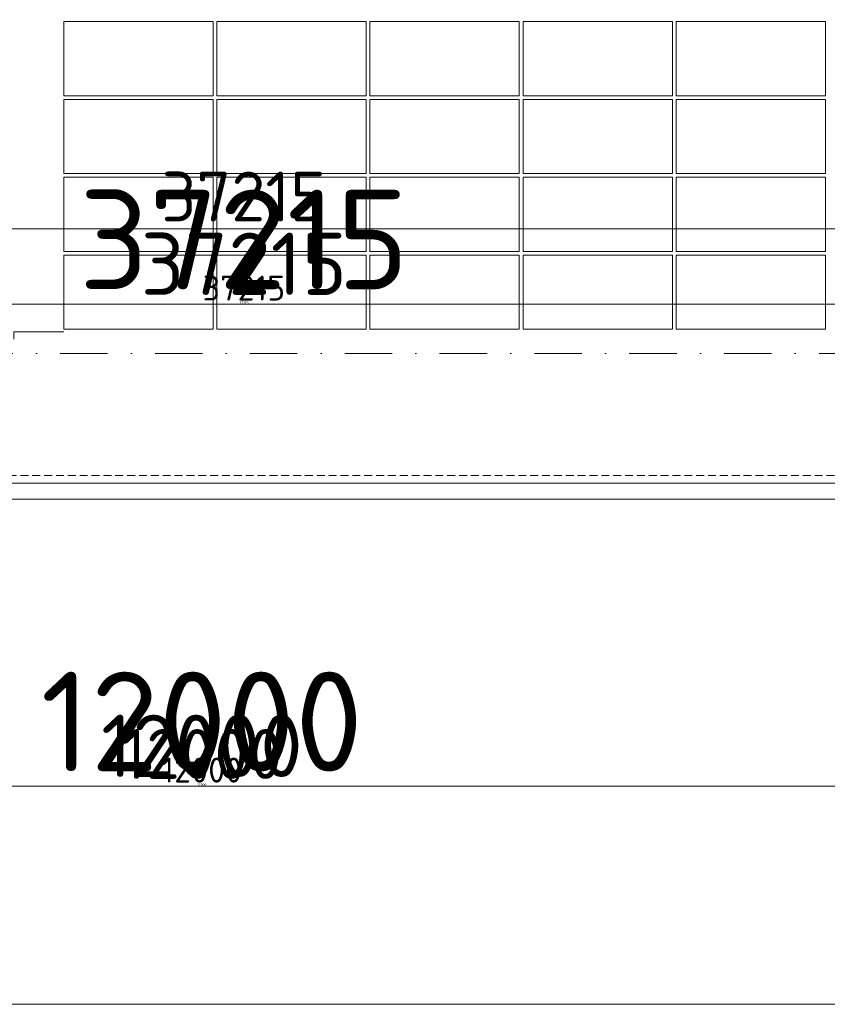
# Model space of a CAD drawing. Header units: millimetres. Extents: x -15830 to 4680139, y -28864 to 2281735.
# Tile 450 of 577: x 309015 to 315504, y 239058 to 246963. Entities that reach past the tile are written whole.
import ezdxf

# ---------------------------------------------------------------- set-up
doc = ezdxf.new("R2010")
doc.units = ezdxf.units.MM
for name, pattern in [('CENTERX2', [101.6, 63.5, -12.7, 12.7, -12.7]), ('DASHDOT', [25.4, 12.7, -6.35, 0, -6.35]), ('DASHED', [19.05, 12.7, -6.35]), ('HIDDEN', [9.525, 6.35, -3.175])]:
    doc.linetypes.add(name, pattern=pattern)
for name, color, linetype, lineweight in [('A99_FVE', 30, 'Continuous', 5), ('A99_N_kce-pod', 7, 'DASHED', 20), ('A99_N_koty-200', 5, 'Continuous', 5), ('A99_N_koty-200 @ 1', 5, 'Continuous', 5), ('A99_N_koty-200 @ 10', 5, 'Continuous', 5), ('A99_N_koty-200 @ 100', 5, 'Continuous', 5), ('A99_N_koty-200 @ 200', 5, 'Continuous', 5), ('A99_N_koty-200 @ 250 (1)', 5, 'Continuous', 5), ('A99_N_koty-200 @ 250 (2)', 5, 'Continuous', 5), ('A99_N_koty-200 @ 400', 5, 'Continuous', 5), ('A99_S_kce-pohl', 7, 'Continuous', 5), ('A99_S_osy', 1, 'CENTERX2', 5)]:
    doc.layers.add(name, color=color, linetype=linetype, lineweight=lineweight)
doc.styles.add('A99_kota', font='isocpeur.ttf', dxfattribs={"height": 2})
doc.dimstyles.new('A99_kota_200 new', dxfattribs={"dimscale": 200, "dimtxt": 2, "dimasz": 1.2, "dimexe": 0.5, "dimexo": 1.5, "dimgap": 0.3, "dimtad": 1, "dimdec": 0, "dimzin": 3, "dimdsep": 46, "dimtxsty": 'A99_kota', "dimblk": 'ARCHTICK', "dimcen": 2.5, "dimazin": 2, "dimtfac": 0.75, "dimtdec": 0, "dimtmove": 2, "dimatfit": 0, "dimfxl": 0, "dimtolj": 1, "dimtzin": 0, "dimlwd": 5, "dimlwe": 5, "dimarcsym": 0})

# ---------------------------------------------------------------- blocks, each defined once
blk = doc.blocks.new('_ArchTick')
at = {"color": 0, "linetype": 'ByBlock', "const_width": 0.15}
blk.add_lwpolyline([(-0.5, -0.5), (0.5, 0.5)], dxfattribs=at)
blk = doc.blocks.new('*D244')
at = {"layer": 'A99_N_koty-200', "color": 0, "linetype": 'Continuous', "lineweight": 5, "ltscale": 10, "transparency": 16777216}
for p, q in [((304479, 241208.3), (304479, 240758.3)), ((316479, 241208.3), (316479, 240758.3)), ((316479, 240808.3), (304479, 240808.3))]:
    blk.add_line(p, q, dxfattribs=at)
at = {"layer": 'Defpoints', "color": 0, "linetype": 'Continuous', "ltscale": 10, "transparency": 16777216}
for p in [(304479, 243683.3), (316479, 243683.3), (304479, 240808.3)]:
    blk.add_point(p, dxfattribs=at)
at = {"layer": 'A99_N_koty-200', "color": 0, "linetype": 'Continuous', "lineweight": 5, "ltscale": 10, "transparency": 16777216, "xscale": 120, "yscale": 120, "zscale": 120, "rotation": 180}
blk.add_blockref('_ArchTick', (304479, 240808.3), dxfattribs=at)
at = {"layer": 'A99_N_koty-200', "color": 0, "linetype": 'Continuous', "lineweight": 5, "ltscale": 10, "transparency": 16777216, "xscale": 120, "yscale": 120, "zscale": 120}
blk.add_blockref('_ArchTick', (316479, 240808.3), dxfattribs=at)
at = {"layer": 'A99_N_koty-200', "color": 0, "linetype": 'Continuous', "ltscale": 10, "transparency": 16777216, "insert": (310479, 240938.3), "char_height": 200, "attachment_point": 5, "style": 'A99_kota'}
blk.add_mtext('\\A1;12000', dxfattribs=at)
blk = doc.blocks.new('*D245')
at = {"layer": 'A99_N_koty-200', "color": 0, "linetype": 'Continuous', "lineweight": 5, "ltscale": 10, "transparency": 16777216}
for p, q in [((304479, 241608.3), (304479, 240708.3)), ((316479, 241608.3), (316479, 240708.3)), ((316479, 240808.3), (304479, 240808.3))]:
    blk.add_line(p, q, dxfattribs=at)
at = {"layer": 'Defpoints', "color": 0, "linetype": 'Continuous', "ltscale": 10, "transparency": 16777216}
for p in [(304479, 243683.3), (316479, 243683.3), (304479, 240808.3)]:
    blk.add_point(p, dxfattribs=at)
at = {"layer": 'A99_N_koty-200', "color": 0, "linetype": 'Continuous', "lineweight": 5, "ltscale": 10, "transparency": 16777216, "xscale": 240, "yscale": 240, "zscale": 240, "rotation": 180}
blk.add_blockref('_ArchTick', (304479, 240808.3), dxfattribs=at)
at = {"layer": 'A99_N_koty-200', "color": 0, "linetype": 'Continuous', "lineweight": 5, "ltscale": 10, "transparency": 16777216, "xscale": 240, "yscale": 240, "zscale": 240}
blk.add_blockref('_ArchTick', (316479, 240808.3), dxfattribs=at)
at = {"layer": 'A99_N_koty-200', "color": 0, "linetype": 'Continuous', "ltscale": 10, "transparency": 16777216, "insert": (310479, 241068.3), "char_height": 400, "attachment_point": 5, "style": 'A99_kota'}
blk.add_mtext('\\A1;12000', dxfattribs=at)
blk = doc.blocks.new('*D246')
at = {"layer": 'A99_N_koty-200', "color": 0, "linetype": 'Continuous', "lineweight": 5, "ltscale": 10, "transparency": 16777216}
for p, q in [((304479, 240812.3), (304479, 240807.8)), ((316479, 240808.3), (304479, 240808.3)), ((316479, 240812.3), (316479, 240807.8))]:
    blk.add_line(p, q, dxfattribs=at)
at = {"layer": 'Defpoints', "color": 0, "linetype": 'Continuous', "ltscale": 10, "transparency": 16777216}
for p in [(304479, 243683.3), (316479, 243683.3), (304479, 240808.3)]:
    blk.add_point(p, dxfattribs=at)
at = {"layer": 'A99_N_koty-200', "color": 0, "linetype": 'Continuous', "lineweight": 5, "ltscale": 10, "transparency": 16777216, "xscale": 1.2, "yscale": 1.2, "zscale": 1.2, "rotation": 180}
blk.add_blockref('_ArchTick', (304479, 240808.3), dxfattribs=at)
at = {"layer": 'A99_N_koty-200', "color": 0, "linetype": 'Continuous', "lineweight": 5, "ltscale": 10, "transparency": 16777216, "xscale": 1.2, "yscale": 1.2, "zscale": 1.2}
blk.add_blockref('_ArchTick', (316479, 240808.3), dxfattribs=at)
at = {"layer": 'A99_N_koty-200', "color": 0, "linetype": 'Continuous', "ltscale": 10, "transparency": 16777216, "insert": (310479, 240809.6), "char_height": 2, "attachment_point": 5, "style": 'A99_kota'}
blk.add_mtext('\\A1;12000', dxfattribs=at)
blk = doc.blocks.new('*D247')
at = {"layer": 'A99_N_koty-200', "color": 0, "linetype": 'Continuous', "lineweight": 5, "ltscale": 10, "transparency": 16777216}
for p, q in [((304479, 242408.3), (304479, 240608.3)), ((316479, 242408.3), (316479, 240608.3)), ((316479, 240808.3), (304479, 240808.3))]:
    blk.add_line(p, q, dxfattribs=at)
at = {"layer": 'Defpoints', "color": 0, "linetype": 'Continuous', "ltscale": 10, "transparency": 16777216}
for p in [(304479, 243683.3), (316479, 243683.3), (304479, 240808.3)]:
    blk.add_point(p, dxfattribs=at)
at = {"layer": 'A99_N_koty-200', "color": 0, "linetype": 'Continuous', "lineweight": 5, "ltscale": 10, "transparency": 16777216, "xscale": 480, "yscale": 480, "zscale": 480, "rotation": 180}
blk.add_blockref('_ArchTick', (304479, 240808.3), dxfattribs=at)
at = {"layer": 'A99_N_koty-200', "color": 0, "linetype": 'Continuous', "lineweight": 5, "ltscale": 10, "transparency": 16777216, "xscale": 480, "yscale": 480, "zscale": 480}
blk.add_blockref('_ArchTick', (316479, 240808.3), dxfattribs=at)
at = {"layer": 'A99_N_koty-200', "color": 0, "linetype": 'Continuous', "ltscale": 10, "transparency": 16777216, "insert": (310479, 241328.3), "char_height": 800, "attachment_point": 5, "style": 'A99_kota'}
blk.add_mtext('\\A1;12000', dxfattribs=at)
blk = doc.blocks.new('*D248')
at = {"layer": 'A99_N_koty-200', "color": 0, "linetype": 'Continuous', "lineweight": 5, "ltscale": 10, "transparency": 16777216}
for p, q in [((304479, 240848.3), (304479, 240803.3)), ((316479, 240808.3), (304479, 240808.3)), ((316479, 240848.3), (316479, 240803.3))]:
    blk.add_line(p, q, dxfattribs=at)
at = {"layer": 'Defpoints', "color": 0, "linetype": 'Continuous', "ltscale": 10, "transparency": 16777216}
for p in [(304479, 243683.3), (316479, 243683.3), (304479, 240808.3)]:
    blk.add_point(p, dxfattribs=at)
at = {"layer": 'A99_N_koty-200', "color": 0, "linetype": 'Continuous', "lineweight": 5, "ltscale": 10, "transparency": 16777216, "xscale": 12, "yscale": 12, "zscale": 12, "rotation": 180}
blk.add_blockref('_ArchTick', (304479, 240808.3), dxfattribs=at)
at = {"layer": 'A99_N_koty-200', "color": 0, "linetype": 'Continuous', "lineweight": 5, "ltscale": 10, "transparency": 16777216, "xscale": 12, "yscale": 12, "zscale": 12}
blk.add_blockref('_ArchTick', (316479, 240808.3), dxfattribs=at)
at = {"layer": 'A99_N_koty-200', "color": 0, "linetype": 'Continuous', "ltscale": 10, "transparency": 16777216, "insert": (310479, 240821.3), "char_height": 20, "attachment_point": 5, "style": 'A99_kota'}
blk.add_mtext('\\A1;12000', dxfattribs=at)
blk = doc.blocks.new('*D249')
at = {"layer": 'A99_N_koty-200', "color": 0, "linetype": 'Continuous', "lineweight": 5, "ltscale": 10, "transparency": 16777216}
for p, q in [((304479, 241808.3), (304479, 240683.3)), ((316479, 241808.3), (316479, 240683.3)), ((316479, 240808.3), (304479, 240808.3))]:
    blk.add_line(p, q, dxfattribs=at)
at = {"layer": 'Defpoints', "color": 0, "linetype": 'Continuous', "ltscale": 10, "transparency": 16777216}
for p in [(304479, 243683.3), (316479, 243683.3), (304479, 240808.3)]:
    blk.add_point(p, dxfattribs=at)
at = {"layer": 'A99_N_koty-200', "color": 0, "linetype": 'Continuous', "lineweight": 5, "ltscale": 10, "transparency": 16777216, "xscale": 300, "yscale": 300, "zscale": 300, "rotation": 180}
blk.add_blockref('_ArchTick', (304479, 240808.3), dxfattribs=at)
at = {"layer": 'A99_N_koty-200', "color": 0, "linetype": 'Continuous', "lineweight": 5, "ltscale": 10, "transparency": 16777216, "xscale": 300, "yscale": 300, "zscale": 300}
blk.add_blockref('_ArchTick', (316479, 240808.3), dxfattribs=at)
at = {"layer": 'A99_N_koty-200', "color": 0, "linetype": 'Continuous', "ltscale": 10, "transparency": 16777216, "insert": (310479, 241133.3), "char_height": 500, "attachment_point": 5, "style": 'A99_kota'}
blk.add_mtext('\\A1;12000', dxfattribs=at)
blk = doc.blocks.new('*D250')
at = {"layer": 'A99_N_koty-200', "color": 0, "linetype": 'Continuous', "lineweight": 5, "ltscale": 10, "transparency": 16777216}
for p, q in [((304479, 241808.3), (304479, 240683.3)), ((316479, 241808.3), (316479, 240683.3)), ((316479, 240808.3), (304479, 240808.3))]:
    blk.add_line(p, q, dxfattribs=at)
at = {"layer": 'Defpoints', "color": 0, "linetype": 'Continuous', "ltscale": 10, "transparency": 16777216}
for p in [(304479, 243683.3), (316479, 243683.3), (304479, 240808.3)]:
    blk.add_point(p, dxfattribs=at)
at = {"layer": 'A99_N_koty-200', "color": 0, "linetype": 'Continuous', "lineweight": 5, "ltscale": 10, "transparency": 16777216, "xscale": 300, "yscale": 300, "zscale": 300, "rotation": 180}
blk.add_blockref('_ArchTick', (304479, 240808.3), dxfattribs=at)
at = {"layer": 'A99_N_koty-200', "color": 0, "linetype": 'Continuous', "lineweight": 5, "ltscale": 10, "transparency": 16777216, "xscale": 300, "yscale": 300, "zscale": 300}
blk.add_blockref('_ArchTick', (316479, 240808.3), dxfattribs=at)
at = {"layer": 'A99_N_koty-200', "color": 0, "linetype": 'Continuous', "ltscale": 10, "transparency": 16777216, "insert": (310479, 241133.3), "char_height": 500, "attachment_point": 5, "style": 'A99_kota'}
blk.add_mtext('\\A1;12000', dxfattribs=at)
blk = doc.blocks.new('*D314')
at = {"layer": 'A99_N_koty-200', "color": 0, "linetype": 'Continuous', "lineweight": 5, "ltscale": 10, "transparency": 16777216}
for p, q in [((213329, 239458.3), (213329, 239008.3)), ((352804.5, 239458.3), (352804.5, 239008.3)), ((352804.5, 239058.3), (213329, 239058.3))]:
    blk.add_line(p, q, dxfattribs=at)
at = {"layer": 'Defpoints', "color": 0, "linetype": 'Continuous', "ltscale": 10, "transparency": 16777216}
for p in [(213329, 242988.3), (352804.5, 242988.3), (213329, 239058.3)]:
    blk.add_point(p, dxfattribs=at)
at = {"layer": 'A99_N_koty-200', "color": 0, "linetype": 'Continuous', "lineweight": 5, "ltscale": 10, "transparency": 16777216, "xscale": 120, "yscale": 120, "zscale": 120, "rotation": 180}
blk.add_blockref('_ArchTick', (213329, 239058.3), dxfattribs=at)
at = {"layer": 'A99_N_koty-200', "color": 0, "linetype": 'Continuous', "lineweight": 5, "ltscale": 10, "transparency": 16777216, "xscale": 120, "yscale": 120, "zscale": 120}
blk.add_blockref('_ArchTick', (352804.5, 239058.3), dxfattribs=at)
at = {"layer": 'A99_N_koty-200', "color": 0, "linetype": 'Continuous', "ltscale": 10, "transparency": 16777216, "insert": (283066.7, 239188.3), "char_height": 200, "attachment_point": 5, "style": 'A99_kota'}
blk.add_mtext('\\A1;139476', dxfattribs=at)
blk = doc.blocks.new('*D315')
at = {"layer": 'A99_N_koty-200', "color": 0, "linetype": 'Continuous', "lineweight": 5, "ltscale": 10, "transparency": 16777216}
for p, q in [((213329, 239858.3), (213329, 238958.3)), ((352804.5, 239858.3), (352804.5, 238958.3)), ((352804.5, 239058.3), (213329, 239058.3))]:
    blk.add_line(p, q, dxfattribs=at)
at = {"layer": 'Defpoints', "color": 0, "linetype": 'Continuous', "ltscale": 10, "transparency": 16777216}
for p in [(213329, 242988.3), (352804.5, 242988.3), (213329, 239058.3)]:
    blk.add_point(p, dxfattribs=at)
at = {"layer": 'A99_N_koty-200', "color": 0, "linetype": 'Continuous', "lineweight": 5, "ltscale": 10, "transparency": 16777216, "xscale": 240, "yscale": 240, "zscale": 240, "rotation": 180}
blk.add_blockref('_ArchTick', (213329, 239058.3), dxfattribs=at)
at = {"layer": 'A99_N_koty-200', "color": 0, "linetype": 'Continuous', "lineweight": 5, "ltscale": 10, "transparency": 16777216, "xscale": 240, "yscale": 240, "zscale": 240}
blk.add_blockref('_ArchTick', (352804.5, 239058.3), dxfattribs=at)
at = {"layer": 'A99_N_koty-200', "color": 0, "linetype": 'Continuous', "ltscale": 10, "transparency": 16777216, "insert": (283066.7, 239318.3), "char_height": 400, "attachment_point": 5, "style": 'A99_kota'}
blk.add_mtext('\\A1;139476', dxfattribs=at)
blk = doc.blocks.new('*D316')
at = {"layer": 'A99_N_koty-200', "color": 0, "linetype": 'Continuous', "lineweight": 5, "ltscale": 10, "transparency": 16777216}
for p, q in [((213329, 239062.3), (213329, 239057.8)), ((352804.5, 239058.3), (213329, 239058.3)), ((352804.5, 239062.3), (352804.5, 239057.8))]:
    blk.add_line(p, q, dxfattribs=at)
at = {"layer": 'Defpoints', "color": 0, "linetype": 'Continuous', "ltscale": 10, "transparency": 16777216}
for p in [(213329, 242988.3), (352804.5, 242988.3), (213329, 239058.3)]:
    blk.add_point(p, dxfattribs=at)
at = {"layer": 'A99_N_koty-200', "color": 0, "linetype": 'Continuous', "lineweight": 5, "ltscale": 10, "transparency": 16777216, "xscale": 1.2, "yscale": 1.2, "zscale": 1.2, "rotation": 180}
blk.add_blockref('_ArchTick', (213329, 239058.3), dxfattribs=at)
at = {"layer": 'A99_N_koty-200', "color": 0, "linetype": 'Continuous', "lineweight": 5, "ltscale": 10, "transparency": 16777216, "xscale": 1.2, "yscale": 1.2, "zscale": 1.2}
blk.add_blockref('_ArchTick', (352804.5, 239058.3), dxfattribs=at)
at = {"layer": 'A99_N_koty-200', "color": 0, "linetype": 'Continuous', "ltscale": 10, "transparency": 16777216, "insert": (283066.7, 239059.6), "char_height": 2, "attachment_point": 5, "style": 'A99_kota'}
blk.add_mtext('\\A1;139476', dxfattribs=at)
blk = doc.blocks.new('*D317')
at = {"layer": 'A99_N_koty-200', "color": 0, "linetype": 'Continuous', "lineweight": 5, "ltscale": 10, "transparency": 16777216}
for p, q in [((213329, 240658.3), (213329, 238858.3)), ((352804.5, 240658.3), (352804.5, 238858.3)), ((352804.5, 239058.3), (213329, 239058.3))]:
    blk.add_line(p, q, dxfattribs=at)
at = {"layer": 'Defpoints', "color": 0, "linetype": 'Continuous', "ltscale": 10, "transparency": 16777216}
for p in [(213329, 242988.3), (352804.5, 242988.3), (213329, 239058.3)]:
    blk.add_point(p, dxfattribs=at)
at = {"layer": 'A99_N_koty-200', "color": 0, "linetype": 'Continuous', "lineweight": 5, "ltscale": 10, "transparency": 16777216, "xscale": 480, "yscale": 480, "zscale": 480, "rotation": 180}
blk.add_blockref('_ArchTick', (213329, 239058.3), dxfattribs=at)
at = {"layer": 'A99_N_koty-200', "color": 0, "linetype": 'Continuous', "lineweight": 5, "ltscale": 10, "transparency": 16777216, "xscale": 480, "yscale": 480, "zscale": 480}
blk.add_blockref('_ArchTick', (352804.5, 239058.3), dxfattribs=at)
at = {"layer": 'A99_N_koty-200', "color": 0, "linetype": 'Continuous', "ltscale": 10, "transparency": 16777216, "insert": (283066.7, 239578.3), "char_height": 800, "attachment_point": 5, "style": 'A99_kota'}
blk.add_mtext('\\A1;139476', dxfattribs=at)
blk = doc.blocks.new('*D318')
at = {"layer": 'A99_N_koty-200', "color": 0, "linetype": 'Continuous', "lineweight": 5, "ltscale": 10, "transparency": 16777216}
for p, q in [((213329, 239098.3), (213329, 239053.3)), ((352804.5, 239058.3), (213329, 239058.3)), ((352804.5, 239098.3), (352804.5, 239053.3))]:
    blk.add_line(p, q, dxfattribs=at)
at = {"layer": 'Defpoints', "color": 0, "linetype": 'Continuous', "ltscale": 10, "transparency": 16777216}
for p in [(213329, 242988.3), (352804.5, 242988.3), (213329, 239058.3)]:
    blk.add_point(p, dxfattribs=at)
at = {"layer": 'A99_N_koty-200', "color": 0, "linetype": 'Continuous', "lineweight": 5, "ltscale": 10, "transparency": 16777216, "xscale": 12, "yscale": 12, "zscale": 12, "rotation": 180}
blk.add_blockref('_ArchTick', (213329, 239058.3), dxfattribs=at)
at = {"layer": 'A99_N_koty-200', "color": 0, "linetype": 'Continuous', "lineweight": 5, "ltscale": 10, "transparency": 16777216, "xscale": 12, "yscale": 12, "zscale": 12}
blk.add_blockref('_ArchTick', (352804.5, 239058.3), dxfattribs=at)
at = {"layer": 'A99_N_koty-200', "color": 0, "linetype": 'Continuous', "ltscale": 10, "transparency": 16777216, "insert": (283066.7, 239071.3), "char_height": 20, "attachment_point": 5, "style": 'A99_kota'}
blk.add_mtext('\\A1;139476', dxfattribs=at)
blk = doc.blocks.new('*D319')
at = {"layer": 'A99_N_koty-200', "color": 0, "linetype": 'Continuous', "lineweight": 5, "ltscale": 10, "transparency": 16777216}
for p, q in [((213329, 240058.3), (213329, 238933.3)), ((352804.5, 240058.3), (352804.5, 238933.3)), ((352804.5, 239058.3), (213329, 239058.3))]:
    blk.add_line(p, q, dxfattribs=at)
at = {"layer": 'Defpoints', "color": 0, "linetype": 'Continuous', "ltscale": 10, "transparency": 16777216}
for p in [(213329, 242988.3), (352804.5, 242988.3), (213329, 239058.3)]:
    blk.add_point(p, dxfattribs=at)
at = {"layer": 'A99_N_koty-200', "color": 0, "linetype": 'Continuous', "lineweight": 5, "ltscale": 10, "transparency": 16777216, "xscale": 300, "yscale": 300, "zscale": 300, "rotation": 180}
blk.add_blockref('_ArchTick', (213329, 239058.3), dxfattribs=at)
at = {"layer": 'A99_N_koty-200', "color": 0, "linetype": 'Continuous', "lineweight": 5, "ltscale": 10, "transparency": 16777216, "xscale": 300, "yscale": 300, "zscale": 300}
blk.add_blockref('_ArchTick', (352804.5, 239058.3), dxfattribs=at)
at = {"layer": 'A99_N_koty-200', "color": 0, "linetype": 'Continuous', "ltscale": 10, "transparency": 16777216, "insert": (283066.7, 239383.3), "char_height": 500, "attachment_point": 5, "style": 'A99_kota'}
blk.add_mtext('\\A1;139476', dxfattribs=at)
blk = doc.blocks.new('*D320')
at = {"layer": 'A99_N_koty-200', "color": 0, "linetype": 'Continuous', "lineweight": 5, "ltscale": 10, "transparency": 16777216}
for p, q in [((213329, 240058.3), (213329, 238933.3)), ((352804.5, 240058.3), (352804.5, 238933.3)), ((352804.5, 239058.3), (213329, 239058.3))]:
    blk.add_line(p, q, dxfattribs=at)
at = {"layer": 'Defpoints', "color": 0, "linetype": 'Continuous', "ltscale": 10, "transparency": 16777216}
for p in [(213329, 242988.3), (352804.5, 242988.3), (213329, 239058.3)]:
    blk.add_point(p, dxfattribs=at)
at = {"layer": 'A99_N_koty-200', "color": 0, "linetype": 'Continuous', "lineweight": 5, "ltscale": 10, "transparency": 16777216, "xscale": 300, "yscale": 300, "zscale": 300, "rotation": 180}
blk.add_blockref('_ArchTick', (213329, 239058.3), dxfattribs=at)
at = {"layer": 'A99_N_koty-200', "color": 0, "linetype": 'Continuous', "lineweight": 5, "ltscale": 10, "transparency": 16777216, "xscale": 300, "yscale": 300, "zscale": 300}
blk.add_blockref('_ArchTick', (352804.5, 239058.3), dxfattribs=at)
at = {"layer": 'A99_N_koty-200', "color": 0, "linetype": 'Continuous', "ltscale": 10, "transparency": 16777216, "insert": (283066.7, 239383.3), "char_height": 500, "attachment_point": 5, "style": 'A99_kota'}
blk.add_mtext('\\A1;139476', dxfattribs=at)
blk = doc.blocks.new('*D114')
at = {"layer": 'A99_N_koty-200', "color": 0, "linetype": 'Continuous', "lineweight": 5, "ltscale": 10, "transparency": 16777216}
for p, q in [((292209, 244483.3), (292209, 245383.3)), ((329424, 244483.3), (329424, 245383.3)), ((292209, 245283.3), (329424, 245283.3))]:
    blk.add_line(p, q, dxfattribs=at)
at = {"layer": 'Defpoints', "color": 0, "linetype": 'Continuous', "ltscale": 10, "transparency": 16777216}
for p in [(329424, 245283.3), (292209, 243203.3), (329424, 243203.3)]:
    blk.add_point(p, dxfattribs=at)
at = {"layer": 'A99_N_koty-200', "color": 0, "linetype": 'Continuous', "lineweight": 5, "ltscale": 10, "transparency": 16777216, "xscale": 240, "yscale": 240, "zscale": 240, "rotation": 180}
blk.add_blockref('_ArchTick', (292209, 245283.3), dxfattribs=at)
at = {"layer": 'A99_N_koty-200', "color": 0, "linetype": 'Continuous', "lineweight": 5, "ltscale": 10, "transparency": 16777216, "xscale": 240, "yscale": 240, "zscale": 240}
blk.add_blockref('_ArchTick', (329424, 245283.3), dxfattribs=at)
at = {"layer": 'A99_N_koty-200', "color": 0, "linetype": 'Continuous', "ltscale": 10, "transparency": 16777216, "insert": (310816.5, 245543.3), "char_height": 400, "attachment_point": 5, "style": 'A99_kota'}
blk.add_mtext('\\A1;37215', dxfattribs=at)
blk = doc.blocks.new('*D115')
at = {"layer": 'A99_N_koty-200', "color": 0, "linetype": 'Continuous', "lineweight": 5, "ltscale": 10, "transparency": 16777216}
for p, q in [((292209, 244278.3), (292209, 244728.3)), ((292209, 244678.3), (329424, 244678.3)), ((329424, 244278.3), (329424, 244728.3))]:
    blk.add_line(p, q, dxfattribs=at)
at = {"layer": 'Defpoints', "color": 0, "linetype": 'Continuous', "ltscale": 10, "transparency": 16777216}
for p in [(329424, 244678.3), (292209, 243203.3), (329424, 243203.3)]:
    blk.add_point(p, dxfattribs=at)
at = {"layer": 'A99_N_koty-200', "color": 0, "linetype": 'Continuous', "lineweight": 5, "ltscale": 10, "transparency": 16777216, "xscale": 120, "yscale": 120, "zscale": 120, "rotation": 180}
blk.add_blockref('_ArchTick', (292209, 244678.3), dxfattribs=at)
at = {"layer": 'A99_N_koty-200', "color": 0, "linetype": 'Continuous', "lineweight": 5, "ltscale": 10, "transparency": 16777216, "xscale": 120, "yscale": 120, "zscale": 120}
blk.add_blockref('_ArchTick', (329424, 244678.3), dxfattribs=at)
at = {"layer": 'A99_N_koty-200', "color": 0, "linetype": 'Continuous', "ltscale": 10, "transparency": 16777216, "insert": (310816.5, 244808.3), "char_height": 200, "attachment_point": 5, "style": 'A99_kota'}
blk.add_mtext('\\A1;37215', dxfattribs=at)
blk = doc.blocks.new('*D116')
at = {"layer": 'A99_N_koty-200', "color": 0, "linetype": 'Continuous', "lineweight": 5, "ltscale": 10, "transparency": 16777216}
for p, q in [((292209, 244674.3), (292209, 244678.8)), ((292209, 244678.3), (329424, 244678.3)), ((329424, 244674.3), (329424, 244678.8))]:
    blk.add_line(p, q, dxfattribs=at)
at = {"layer": 'Defpoints', "color": 0, "linetype": 'Continuous', "ltscale": 10, "transparency": 16777216}
for p in [(329424, 244678.3), (292209, 243203.3), (329424, 243203.3)]:
    blk.add_point(p, dxfattribs=at)
at = {"layer": 'A99_N_koty-200', "color": 0, "linetype": 'Continuous', "lineweight": 5, "ltscale": 10, "transparency": 16777216, "xscale": 1.2, "yscale": 1.2, "zscale": 1.2, "rotation": 180}
blk.add_blockref('_ArchTick', (292209, 244678.3), dxfattribs=at)
at = {"layer": 'A99_N_koty-200', "color": 0, "linetype": 'Continuous', "lineweight": 5, "ltscale": 10, "transparency": 16777216, "xscale": 1.2, "yscale": 1.2, "zscale": 1.2}
blk.add_blockref('_ArchTick', (329424, 244678.3), dxfattribs=at)
at = {"layer": 'A99_N_koty-200', "color": 0, "linetype": 'Continuous', "ltscale": 10, "transparency": 16777216, "insert": (310816.5, 244679.6), "char_height": 2, "attachment_point": 5, "style": 'A99_kota'}
blk.add_mtext('\\A1;37215', dxfattribs=at)
blk = doc.blocks.new('*D117')
at = {"layer": 'A99_N_koty-200', "color": 0, "linetype": 'Continuous', "lineweight": 5, "ltscale": 10, "transparency": 16777216}
for p, q in [((292209, 243803.3), (292209, 244878.3)), ((329424, 243803.3), (329424, 244878.3)), ((292209, 244678.3), (329424, 244678.3))]:
    blk.add_line(p, q, dxfattribs=at)
at = {"layer": 'Defpoints', "color": 0, "linetype": 'Continuous', "ltscale": 10, "transparency": 16777216}
for p in [(329424, 244678.3), (292209, 243203.3), (329424, 243203.3)]:
    blk.add_point(p, dxfattribs=at)
at = {"layer": 'A99_N_koty-200', "color": 0, "linetype": 'Continuous', "lineweight": 5, "ltscale": 10, "transparency": 16777216, "xscale": 480, "yscale": 480, "zscale": 480, "rotation": 180}
blk.add_blockref('_ArchTick', (292209, 244678.3), dxfattribs=at)
at = {"layer": 'A99_N_koty-200', "color": 0, "linetype": 'Continuous', "lineweight": 5, "ltscale": 10, "transparency": 16777216, "xscale": 480, "yscale": 480, "zscale": 480}
blk.add_blockref('_ArchTick', (329424, 244678.3), dxfattribs=at)
at = {"layer": 'A99_N_koty-200', "color": 0, "linetype": 'Continuous', "ltscale": 10, "transparency": 16777216, "insert": (310816.5, 245198.3), "char_height": 800, "attachment_point": 5, "style": 'A99_kota'}
blk.add_mtext('\\A1;37215', dxfattribs=at)
blk = doc.blocks.new('*D118')
at = {"layer": 'A99_N_koty-200', "color": 0, "linetype": 'Continuous', "lineweight": 5, "ltscale": 10, "transparency": 16777216}
for p, q in [((292209, 244638.3), (292209, 244683.3)), ((292209, 244678.3), (329424, 244678.3)), ((329424, 244638.3), (329424, 244683.3))]:
    blk.add_line(p, q, dxfattribs=at)
at = {"layer": 'Defpoints', "color": 0, "linetype": 'Continuous', "ltscale": 10, "transparency": 16777216}
for p in [(329424, 244678.3), (292209, 243203.3), (329424, 243203.3)]:
    blk.add_point(p, dxfattribs=at)
at = {"layer": 'A99_N_koty-200', "color": 0, "linetype": 'Continuous', "lineweight": 5, "ltscale": 10, "transparency": 16777216, "xscale": 12, "yscale": 12, "zscale": 12, "rotation": 180}
blk.add_blockref('_ArchTick', (292209, 244678.3), dxfattribs=at)
at = {"layer": 'A99_N_koty-200', "color": 0, "linetype": 'Continuous', "lineweight": 5, "ltscale": 10, "transparency": 16777216, "xscale": 12, "yscale": 12, "zscale": 12}
blk.add_blockref('_ArchTick', (329424, 244678.3), dxfattribs=at)
at = {"layer": 'A99_N_koty-200', "color": 0, "linetype": 'Continuous', "ltscale": 10, "transparency": 16777216, "insert": (310816.5, 244691.3), "char_height": 20, "attachment_point": 5, "style": 'A99_kota'}
blk.add_mtext('\\A1;37215', dxfattribs=at)
blk = doc.blocks.new('*D119')
at = {"layer": 'A99_N_koty-200', "color": 0, "linetype": 'Continuous', "lineweight": 5, "ltscale": 10, "transparency": 16777216}
for p, q in [((292209, 243678.3), (292209, 244803.3)), ((329424, 243678.3), (329424, 244803.3)), ((292209, 244678.3), (329424, 244678.3))]:
    blk.add_line(p, q, dxfattribs=at)
at = {"layer": 'Defpoints', "color": 0, "linetype": 'Continuous', "ltscale": 10, "transparency": 16777216}
for p in [(329424, 244678.3), (292209, 243203.3), (329424, 243203.3)]:
    blk.add_point(p, dxfattribs=at)
at = {"layer": 'A99_N_koty-200', "color": 0, "linetype": 'Continuous', "lineweight": 5, "ltscale": 10, "transparency": 16777216, "xscale": 300, "yscale": 300, "zscale": 300, "rotation": 180}
blk.add_blockref('_ArchTick', (292209, 244678.3), dxfattribs=at)
at = {"layer": 'A99_N_koty-200', "color": 0, "linetype": 'Continuous', "lineweight": 5, "ltscale": 10, "transparency": 16777216, "xscale": 300, "yscale": 300, "zscale": 300}
blk.add_blockref('_ArchTick', (329424, 244678.3), dxfattribs=at)
at = {"layer": 'A99_N_koty-200', "color": 0, "linetype": 'Continuous', "ltscale": 10, "transparency": 16777216, "insert": (310816.5, 245003.3), "char_height": 500, "attachment_point": 5, "style": 'A99_kota'}
blk.add_mtext('\\A1;37215', dxfattribs=at)
blk = doc.blocks.new('*D120')
at = {"layer": 'A99_N_koty-200', "color": 0, "linetype": 'Continuous', "lineweight": 5, "ltscale": 10, "transparency": 16777216}
for p, q in [((292209, 243678.3), (292209, 244803.3)), ((329424, 243678.3), (329424, 244803.3)), ((292209, 244678.3), (329424, 244678.3))]:
    blk.add_line(p, q, dxfattribs=at)
at = {"layer": 'Defpoints', "color": 0, "linetype": 'Continuous', "ltscale": 10, "transparency": 16777216}
for p in [(329424, 244678.3), (292209, 243203.3), (329424, 243203.3)]:
    blk.add_point(p, dxfattribs=at)
at = {"layer": 'A99_N_koty-200', "color": 0, "linetype": 'Continuous', "lineweight": 5, "ltscale": 10, "transparency": 16777216, "xscale": 300, "yscale": 300, "zscale": 300, "rotation": 180}
blk.add_blockref('_ArchTick', (292209, 244678.3), dxfattribs=at)
at = {"layer": 'A99_N_koty-200', "color": 0, "linetype": 'Continuous', "lineweight": 5, "ltscale": 10, "transparency": 16777216, "xscale": 300, "yscale": 300, "zscale": 300}
blk.add_blockref('_ArchTick', (329424, 244678.3), dxfattribs=at)
at = {"layer": 'A99_N_koty-200', "color": 0, "linetype": 'Continuous', "ltscale": 10, "transparency": 16777216, "insert": (310816.5, 245003.3), "char_height": 500, "attachment_point": 5, "style": 'A99_kota'}
blk.add_mtext('\\A1;37215', dxfattribs=at)
blk = doc.blocks.new('*U786')
at = {"layer": 'A99_N_koty-200 @ 1', "linetype": 'Continuous', "ltscale": 10}
dim = blk.add_linear_dim(base=(304479, 240808.3), p1=(316479, 243683.3), p2=(304479, 243683.3), angle=180, dimstyle='A99_kota_200 new', override={"dimscale": 1, "dimtix": 1, "dimtofl": 1, "dimtmove": 1, "dimatfit": 1}, dxfattribs=at)
dim.commit()
dim.dimension.update_dxf_attribs({"geometry": '*D246', "text_midpoint": (310479, 240809.6)})
at = {"layer": 'A99_N_koty-200 @ 10', "linetype": 'Continuous', "ltscale": 10}
dim = blk.add_linear_dim(base=(304479, 240808.3), p1=(316479, 243683.3), p2=(304479, 243683.3), angle=180, dimstyle='A99_kota_200 new', override={"dimscale": 10, "dimtix": 1, "dimtofl": 1, "dimtmove": 1, "dimatfit": 1}, dxfattribs=at)
dim.commit()
dim.dimension.update_dxf_attribs({"geometry": '*D248', "text_midpoint": (310479, 240821.3)})
at = {"layer": 'A99_N_koty-200 @ 100', "linetype": 'Continuous', "ltscale": 10}
dim = blk.add_linear_dim(base=(304479, 240808.3), p1=(316479, 243683.3), p2=(304479, 243683.3), angle=180, dimstyle='A99_kota_200 new', override={"dimscale": 100, "dimtix": 1, "dimtofl": 1, "dimtmove": 1, "dimatfit": 1}, dxfattribs=at)
dim.commit()
dim.dimension.update_dxf_attribs({"geometry": '*D244', "text_midpoint": (310479, 240938.3)})
at = {"layer": 'A99_N_koty-200 @ 200', "linetype": 'Continuous', "ltscale": 10}
dim = blk.add_linear_dim(base=(304479, 240808.3), p1=(316479, 243683.3), p2=(304479, 243683.3), angle=180, dimstyle='A99_kota_200 new', override={"dimscale": 200, "dimtix": 1, "dimtofl": 1, "dimtmove": 1, "dimatfit": 1}, dxfattribs=at)
dim.commit()
dim.dimension.update_dxf_attribs({"geometry": '*D245', "text_midpoint": (310479, 241068.3)})
at = {"layer": 'A99_N_koty-200 @ 250 (1)', "linetype": 'Continuous', "ltscale": 10}
dim = blk.add_linear_dim(base=(304479, 240808.3), p1=(316479, 243683.3), p2=(304479, 243683.3), angle=180, dimstyle='A99_kota_200 new', override={"dimscale": 250, "dimtix": 1, "dimtofl": 1, "dimtmove": 1, "dimatfit": 1}, dxfattribs=at)
dim.commit()
dim.dimension.update_dxf_attribs({"geometry": '*D249', "text_midpoint": (310479, 241133.3)})
at = {"layer": 'A99_N_koty-200 @ 250 (2)', "linetype": 'Continuous', "ltscale": 10}
dim = blk.add_linear_dim(base=(304479, 240808.3), p1=(316479, 243683.3), p2=(304479, 243683.3), angle=180, dimstyle='A99_kota_200 new', override={"dimscale": 250, "dimtix": 1, "dimtofl": 1, "dimtmove": 1, "dimatfit": 1}, dxfattribs=at)
dim.commit()
dim.dimension.update_dxf_attribs({"geometry": '*D250', "text_midpoint": (310479, 241133.3)})
at = {"layer": 'A99_N_koty-200 @ 400', "linetype": 'Continuous', "ltscale": 10}
dim = blk.add_linear_dim(base=(304479, 240808.3), p1=(316479, 243683.3), p2=(304479, 243683.3), angle=180, dimstyle='A99_kota_200 new', override={"dimscale": 400, "dimtix": 1, "dimtofl": 1, "dimtmove": 1, "dimatfit": 1}, dxfattribs=at)
dim.commit()
dim.dimension.update_dxf_attribs({"geometry": '*D247', "text_midpoint": (310479, 241328.3)})
blk = doc.blocks.new('*U796')
at = {"layer": 'A99_N_koty-200 @ 1', "linetype": 'Continuous', "ltscale": 10}
dim = blk.add_linear_dim(base=(213328.9503, 239058.2521), p1=(352804.496, 242988.2521), p2=(213328.9503, 242988.2521), angle=180, dimstyle='A99_kota_200 new', override={"dimscale": 1, "dimtix": 1, "dimtofl": 1, "dimtmove": 1, "dimatfit": 1}, dxfattribs=at)
dim.commit()
dim.dimension.update_dxf_attribs({"geometry": '*D316', "text_midpoint": (283066.7231, 239059.5521)})
at = {"layer": 'A99_N_koty-200 @ 10', "linetype": 'Continuous', "ltscale": 10}
dim = blk.add_linear_dim(base=(213328.9503, 239058.2521), p1=(352804.496, 242988.2521), p2=(213328.9503, 242988.2521), angle=180, dimstyle='A99_kota_200 new', override={"dimscale": 10, "dimtix": 1, "dimtofl": 1, "dimtmove": 1, "dimatfit": 1}, dxfattribs=at)
dim.commit()
dim.dimension.update_dxf_attribs({"geometry": '*D318', "text_midpoint": (283066.7231, 239071.2521)})
at = {"layer": 'A99_N_koty-200 @ 100', "linetype": 'Continuous', "ltscale": 10}
dim = blk.add_linear_dim(base=(213328.9503, 239058.2521), p1=(352804.496, 242988.2521), p2=(213328.9503, 242988.2521), angle=180, dimstyle='A99_kota_200 new', override={"dimscale": 100, "dimtix": 1, "dimtofl": 1, "dimtmove": 1, "dimatfit": 1}, dxfattribs=at)
dim.commit()
dim.dimension.update_dxf_attribs({"geometry": '*D314', "text_midpoint": (283066.7231, 239188.2521)})
at = {"layer": 'A99_N_koty-200 @ 200', "linetype": 'Continuous', "ltscale": 10}
dim = blk.add_linear_dim(base=(213328.9503, 239058.2521), p1=(352804.496, 242988.2521), p2=(213328.9503, 242988.2521), angle=180, dimstyle='A99_kota_200 new', override={"dimscale": 200, "dimtix": 1, "dimtofl": 1, "dimtmove": 1, "dimatfit": 1}, dxfattribs=at)
dim.commit()
dim.dimension.update_dxf_attribs({"geometry": '*D315', "text_midpoint": (283066.7231, 239318.2521)})
at = {"layer": 'A99_N_koty-200 @ 250 (1)', "linetype": 'Continuous', "ltscale": 10}
dim = blk.add_linear_dim(base=(213328.9503, 239058.2521), p1=(352804.496, 242988.2521), p2=(213328.9503, 242988.2521), angle=180, dimstyle='A99_kota_200 new', override={"dimscale": 250, "dimtix": 1, "dimtofl": 1, "dimtmove": 1, "dimatfit": 1}, dxfattribs=at)
dim.commit()
dim.dimension.update_dxf_attribs({"geometry": '*D319', "text_midpoint": (283066.7231, 239383.2521)})
at = {"layer": 'A99_N_koty-200 @ 250 (2)', "linetype": 'Continuous', "ltscale": 10}
dim = blk.add_linear_dim(base=(213328.9503, 239058.2521), p1=(352804.496, 242988.2521), p2=(213328.9503, 242988.2521), angle=180, dimstyle='A99_kota_200 new', override={"dimscale": 250, "dimtix": 1, "dimtofl": 1, "dimtmove": 1, "dimatfit": 1}, dxfattribs=at)
dim.commit()
dim.dimension.update_dxf_attribs({"geometry": '*D320', "text_midpoint": (283066.7231, 239383.2521)})
at = {"layer": 'A99_N_koty-200 @ 400', "linetype": 'Continuous', "ltscale": 10}
dim = blk.add_linear_dim(base=(213328.9503, 239058.2521), p1=(352804.496, 242988.2521), p2=(213328.9503, 242988.2521), angle=180, dimstyle='A99_kota_200 new', override={"dimscale": 400, "dimtix": 1, "dimtofl": 1, "dimtmove": 1, "dimatfit": 1}, dxfattribs=at)
dim.commit()
dim.dimension.update_dxf_attribs({"geometry": '*D317', "text_midpoint": (283066.7231, 239578.2521)})
blk = doc.blocks.new('*U830')
at = {"layer": 'A99_N_koty-200 @ 1', "linetype": 'Continuous', "ltscale": 10}
dim = blk.add_linear_dim(base=(329424, 244678.3), p1=(292209, 243203.3), p2=(329424, 243203.3), dimstyle='A99_kota_200 new', override={"dimscale": 1, "dimtix": 1, "dimtofl": 1, "dimtmove": 2, "dimatfit": 3}, dxfattribs=at)
dim.commit()
dim.dimension.update_dxf_attribs({"geometry": '*D116', "text_midpoint": (310816.5, 244679.6)})
at = {"layer": 'A99_N_koty-200 @ 10', "linetype": 'Continuous', "ltscale": 10}
dim = blk.add_linear_dim(base=(329424, 244678.3), p1=(292209, 243203.3), p2=(329424, 243203.3), dimstyle='A99_kota_200 new', override={"dimscale": 10, "dimtix": 1, "dimtofl": 1, "dimtmove": 2, "dimatfit": 3}, dxfattribs=at)
dim.commit()
dim.dimension.update_dxf_attribs({"geometry": '*D118', "text_midpoint": (310816.5, 244691.3)})
at = {"layer": 'A99_N_koty-200 @ 100', "linetype": 'Continuous', "ltscale": 10}
dim = blk.add_linear_dim(base=(329424, 244678.3), p1=(292209, 243203.3), p2=(329424, 243203.3), dimstyle='A99_kota_200 new', override={"dimscale": 100, "dimtix": 1, "dimtofl": 1, "dimtmove": 2, "dimatfit": 3}, dxfattribs=at)
dim.commit()
dim.dimension.update_dxf_attribs({"geometry": '*D115', "text_midpoint": (310816.5, 244808.3)})
at = {"layer": 'A99_N_koty-200 @ 200', "linetype": 'Continuous', "ltscale": 10}
dim = blk.add_linear_dim(base=(329424, 245283.3), p1=(292209, 243203.3), p2=(329424, 243203.3), dimstyle='A99_kota_200 new', override={"dimscale": 200, "dimtix": 1, "dimtofl": 1, "dimtmove": 2, "dimatfit": 3}, dxfattribs=at)
dim.commit()
dim.dimension.update_dxf_attribs({"geometry": '*D114', "text_midpoint": (310816.5, 245543.3)})
at = {"layer": 'A99_N_koty-200 @ 250 (1)', "linetype": 'Continuous', "ltscale": 10}
dim = blk.add_linear_dim(base=(329424, 244678.3), p1=(292209, 243203.3), p2=(329424, 243203.3), dimstyle='A99_kota_200 new', override={"dimscale": 250, "dimtix": 1, "dimtofl": 1, "dimtmove": 2, "dimatfit": 3}, dxfattribs=at)
dim.commit()
dim.dimension.update_dxf_attribs({"geometry": '*D119', "text_midpoint": (310816.5, 245003.3)})
at = {"layer": 'A99_N_koty-200 @ 250 (2)', "linetype": 'Continuous', "ltscale": 10}
dim = blk.add_linear_dim(base=(329424, 244678.3), p1=(292209, 243203.3), p2=(329424, 243203.3), dimstyle='A99_kota_200 new', override={"dimscale": 250, "dimtix": 1, "dimtofl": 1, "dimtmove": 2, "dimatfit": 3}, dxfattribs=at)
dim.commit()
dim.dimension.update_dxf_attribs({"geometry": '*D120', "text_midpoint": (310816.5, 245003.3)})
at = {"layer": 'A99_N_koty-200 @ 400', "linetype": 'Continuous', "ltscale": 10}
dim = blk.add_linear_dim(base=(329424, 244678.3), p1=(292209, 243203.3), p2=(329424, 243203.3), dimstyle='A99_kota_200 new', override={"dimscale": 400, "dimtix": 1, "dimtofl": 1, "dimtmove": 2, "dimatfit": 3}, dxfattribs=at)
dim.commit()
dim.dimension.update_dxf_attribs({"geometry": '*D117', "text_midpoint": (310816.5, 245198.3)})

msp = doc.modelspace()

# ---------------------------------------------------------------- linework, layer by layer
at = {"layer": 'A99_FVE', "lineweight": 5, "ltscale": 2}
for points in [[(309368.95, 246353.252), (309368.95, 246948.252), (310568.95, 246948.252), (310568.95, 246353.252)], [(310598.95, 246353.252), (310598.95, 246948.252), (311798.95, 246948.252), (311798.95, 246353.252)], [(311828.95, 246353.252), (311828.95, 246948.252), (313028.95, 246948.252), (313028.95, 246353.252)], [(313058.95, 246353.252), (313058.95, 246948.252), (314258.95, 246948.252), (314258.95, 246353.252)], [(314288.95, 246353.252), (314288.95, 246948.252), (315488.95, 246948.252), (315488.95, 246353.252)], [(309368.95, 245728.252), (309368.95, 246323.252), (310568.95, 246323.252), (310568.95, 245728.252)], [(310598.95, 245728.252), (310598.95, 246323.252), (311798.95, 246323.252), (311798.95, 245728.252)], [(311828.95, 245728.252), (311828.95, 246323.252), (313028.95, 246323.252), (313028.95, 245728.252)], [(313058.95, 245728.252), (313058.95, 246323.252), (314258.95, 246323.252), (314258.95, 245728.252)], [(314288.95, 245728.252), (314288.95, 246323.252), (315488.95, 246323.252), (315488.95, 245728.252)], [(309368.95, 245103.252), (309368.95, 245698.252), (310568.95, 245698.252), (310568.95, 245103.252)], [(310598.95, 245103.252), (310598.95, 245698.252), (311798.95, 245698.252), (311798.95, 245103.252)], [(311828.95, 245103.252), (311828.95, 245698.252), (313028.95, 245698.252), (313028.95, 245103.252)], [(313058.95, 245103.252), (313058.95, 245698.252), (314258.95, 245698.252), (314258.95, 245103.252)], [(314288.95, 245103.252), (314288.95, 245698.252), (315488.95, 245698.252), (315488.95, 245103.252)], [(309368.95, 244478.252), (309368.95, 245073.252), (310568.95, 245073.252), (310568.95, 244478.252)], [(310598.95, 244478.252), (310598.95, 245073.252), (311798.95, 245073.252), (311798.95, 244478.252)], [(311828.95, 244478.252), (311828.95, 245073.252), (313028.95, 245073.252), (313028.95, 244478.252)], [(313058.95, 244478.252), (313058.95, 245073.252), (314258.95, 245073.252), (314258.95, 244478.252)], [(314288.95, 244478.252), (314288.95, 245073.252), (315488.95, 245073.252), (315488.95, 244478.252)]]:
    msp.add_lwpolyline(points, close=True, dxfattribs=at)
msp.add_lwpolyline([(309368.95, 244458.252), (308968.95, 244458.252), (308968.95, 244398.252)], dxfattribs=at)
at = {"layer": 'A99_N_kce-pod', "linetype": 'HIDDEN', "lineweight": 5, "ltscale": 10}
msp.add_lwpolyline([(352804.496, 243303.252), (213328.95, 243303.252)], dxfattribs=at)
at = {"layer": 'A99_S_kce-pohl', "linetype": 'Continuous', "ltscale": 25}
msp.add_lwpolyline([(221258.95, 268723.252), (213328.95, 268723.252), (213328.95, 243243.252), (352804.496, 243243.252), (352804.496, 270633.252)], dxfattribs=at)
at = {"layer": 'A99_S_kce-pohl', "linetype": 'Continuous'}
msp.add_lwpolyline([(352804.496, 243113.252), (213328.95, 243113.252)], dxfattribs=at)
at = {"layer": 'A99_S_osy', "linetype": 'DASHDOT', "lineweight": 5, "ltscale": 30}
msp.add_lwpolyline([(366878.95, 244283.252), (211283.95, 244283.252)], dxfattribs=at)

# ---------------------------------------------------------------- block references
at = {"layer": 'A99_N_koty-200'}
for name in ['*U830', '*U786', '*U796']:
    msp.add_blockref(name, (0, 0), dxfattribs=at)

doc.saveas('drawing.dxf')
